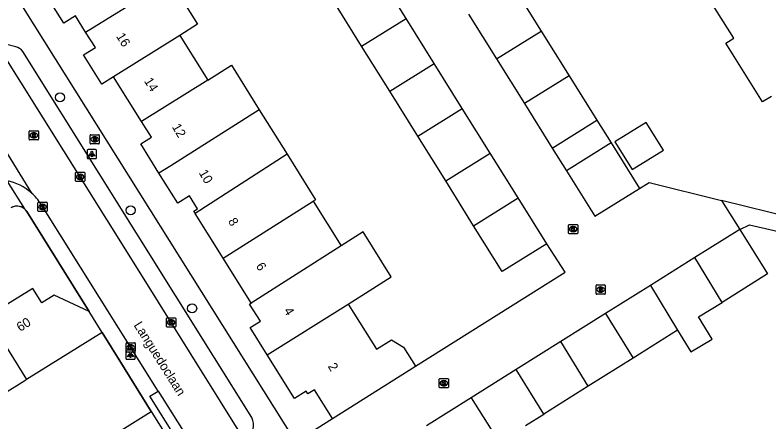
# Model space of a CAD drawing. Extents: x 157767 to 159171, y 387842 to 389425.
# Drawn here: x 158542.4 to 158623.9, y 388092.2 to 388136.2 of the extents above; entities that cross this region are included whole.
import ezdxf

# ---------------------------------------------------------------- set-up
doc = ezdxf.new("R2010")
doc.units = 0
for name, color, linetype in [('IMGEO_Boom', 7, 'Continuous'), ('IMGEO_Brandkraan', 7, 'Continuous'), ('IMGEO_Kolk', 7, 'Continuous'), ('IMGEO_Lichtpunt', 7, 'Continuous'), ('IMGEO_Muur', 7, 'Continuous'), ('IMGEO_Openbare_ruimte_label', 7, 'Continuous'), ('IMGEO_Pand', 7, 'Continuous'), ('IMGEO_Pand_nummerreeks', 7, 'Continuous'), ('IMGEO_Rijbaan_lokaal_open', 7, 'Continuous'), ('IMGEO_Rioolput', 7, 'Continuous'), ('IMGEO_Voetpad_open', 7, 'Continuous')]:
    doc.layers.add(name, color=color, linetype=linetype)

msp = doc.modelspace()

# ---------------------------------------------------------------- linework, layer by layer
at = {"layer": 'IMGEO_Boom'}
for centre in [(158547.293, 388127.3), (158554.938, 388115.097), (158561.575, 388104.504)]:
    msp.add_circle(centre, 0.489, dxfattribs=at)
at = {"layer": 'IMGEO_Brandkraan'}
for p, q in [((158550.548, 388122.341), (158550.548, 388123.193)), ((158550.623, 388123.267), (158551.475, 388123.267)), ((158551.036, 388123.047), (158551.061, 388123.047)), ((158551.549, 388123.193), (158551.549, 388122.341)), ((158551.475, 388122.267), (158550.623, 388122.267)), ((158551.059, 388122.487), (158551.034, 388122.487))]:
    msp.add_line(p, q, dxfattribs=at)
for points in [[(158550.548, 388122.341), (158550.548, 388123.193)], [(158550.623, 388123.267), (158551.475, 388123.267)], [(158550.896, 388122.967), (158550.896, 388122.567), (158551.109, 388122.567)], [(158551.127, 388122.967), (158550.896, 388122.967)], [(158551.549, 388123.193), (158551.549, 388122.341)], [(158551.475, 388122.267), (158550.623, 388122.267)], [(158551.075, 388122.886), (158551.021, 388122.886), (158551.021, 388122.81)], [(158551.021, 388122.81), (158551.074, 388122.81)], [(158551.083, 388122.734), (158551.021, 388122.734), (158551.021, 388122.653)], [(158551.021, 388122.653), (158551.083, 388122.653)]]:
    msp.add_lwpolyline(points, dxfattribs=at)
for centre, radius, start, end in [((158550.625, 388123.191), 0.0765, 91.55205, 178.44795), ((158550.625, 388123.191), 0.0765, 91.55205, 178.44795), ((158551.131, 388122.822), 0.145, 59.4692, 91.53667), ((158551.156, 388122.869), 0.0922, 285.51372, 58.15012), ((158551.473, 388123.191), 0.0765, 1.55205, 88.44795), ((158551.473, 388123.191), 0.0765, 1.55205, 88.44795), ((158550.625, 388122.343), 0.0765, 181.55205, 268.44795), ((158550.625, 388122.343), 0.0765, 181.55205, 268.44795), ((158551.076, 388122.848), 0.0379, 267.82845, 90.93552), ((158551.084, 388122.693), 0.0404, 269.87594, 90.50774), ((158551.115, 388122.818), 0.251, 268.66757, 293.53466), ((158551.161, 388122.677), 0.105, 301.31148, 78.98903), ((158551.473, 388122.343), 0.0765, 271.55205, 358.44795), ((158551.473, 388122.343), 0.0765, 271.55205, 358.44795)]:
    msp.add_arc(centre, radius, start, end, dxfattribs=at)
for centre, major_axis, ratio, start_param, end_param in [((158551.035, 388122.767), (-0.387, 0.002), 0.722429, 4.712389, 7.853982), ((158551.06, 388122.767), (-0.39, 0.002), 0.717154, 1.570796, 4.712389)]:
    msp.add_ellipse(centre, major_axis=major_axis, ratio=ratio, start_param=start_param, end_param=end_param, dxfattribs=at)
at = {"layer": 'IMGEO_Kolk'}
for p, q in [((158548.981, 388118.287), (158548.981, 388119.139)), ((158549.056, 388119.213), (158549.908, 388119.213)), ((158549.469, 388118.993), (158549.494, 388118.993)), ((158549.982, 388119.139), (158549.982, 388118.287)), ((158549.908, 388118.213), (158549.056, 388118.213)), ((158549.492, 388118.433), (158549.467, 388118.433)), ((158544.919, 388115.042), (158544.919, 388115.894)), ((158544.994, 388115.968), (158545.846, 388115.968)), ((158545.407, 388115.748), (158545.432, 388115.748)), ((158545.92, 388115.894), (158545.92, 388115.042)), ((158545.846, 388114.968), (158544.994, 388114.968)), ((158545.43, 388115.188), (158545.405, 388115.188)), ((158602.231, 388112.634), (158602.231, 388113.486)), ((158602.306, 388113.56), (158603.158, 388113.56)), ((158602.719, 388113.34), (158602.744, 388113.34)), ((158603.232, 388113.486), (158603.232, 388112.634)), ((158603.158, 388112.56), (158602.306, 388112.56)), ((158602.742, 388112.78), (158602.717, 388112.78)), ((158558.812, 388102.552), (158558.812, 388103.404)), ((158558.887, 388103.478), (158559.739, 388103.478)), ((158559.813, 388103.404), (158559.813, 388102.552)), ((158559.323, 388102.698), (158559.298, 388102.698)), ((158559.3, 388103.258), (158559.325, 388103.258)), ((158559.739, 388102.478), (158558.887, 388102.478)), ((158554.433, 388099.859), (158554.433, 388100.711)), ((158554.508, 388100.785), (158555.36, 388100.785)), ((158554.921, 388100.565), (158554.946, 388100.565)), ((158555.434, 388100.711), (158555.434, 388099.859)), ((158555.36, 388099.785), (158554.508, 388099.785)), ((158554.944, 388100.005), (158554.919, 388100.005)), ((158588.26, 388095.986), (158588.26, 388096.838)), ((158588.335, 388096.912), (158589.187, 388096.912)), ((158589.261, 388096.838), (158589.261, 388095.986)), ((158588.771, 388096.132), (158588.746, 388096.132)), ((158588.748, 388096.692), (158588.773, 388096.692)), ((158589.187, 388095.912), (158588.335, 388095.912))]:
    msp.add_line(p, q, dxfattribs=at)
for points in [[(158548.981, 388118.287), (158548.981, 388119.139)], [(158549.056, 388119.213), (158549.908, 388119.213)], [(158549.302, 388118.913), (158549.425, 388118.913), (158549.425, 388118.762), (158549.555, 388118.913), (158549.719, 388118.913), (158549.573, 388118.762), (158549.726, 388118.513), (158549.574, 388118.513), (158549.489, 388118.677), (158549.425, 388118.61), (158549.425, 388118.513), (158549.302, 388118.513), (158549.302, 388118.913)], [(158549.982, 388119.139), (158549.982, 388118.287)], [(158549.908, 388118.213), (158549.056, 388118.213)], [(158544.919, 388115.042), (158544.919, 388115.894)], [(158544.994, 388115.968), (158545.846, 388115.968)], [(158545.24, 388115.668), (158545.363, 388115.668), (158545.363, 388115.517), (158545.493, 388115.668), (158545.657, 388115.668), (158545.511, 388115.517), (158545.664, 388115.268), (158545.512, 388115.268), (158545.427, 388115.432), (158545.363, 388115.365), (158545.363, 388115.268), (158545.24, 388115.268), (158545.24, 388115.668)], [(158545.92, 388115.894), (158545.92, 388115.042)], [(158545.846, 388114.968), (158544.994, 388114.968)], [(158602.231, 388112.634), (158602.231, 388113.486)], [(158602.306, 388113.56), (158603.158, 388113.56)], [(158602.552, 388113.26), (158602.675, 388113.26), (158602.675, 388113.109), (158602.805, 388113.26), (158602.969, 388113.26), (158602.823, 388113.109), (158602.976, 388112.86), (158602.824, 388112.86), (158602.739, 388113.024), (158602.675, 388112.957), (158602.675, 388112.86), (158602.552, 388112.86), (158602.552, 388113.26)], [(158603.232, 388113.486), (158603.232, 388112.634)], [(158603.158, 388112.56), (158602.306, 388112.56)], [(158558.812, 388102.552), (158558.812, 388103.404)], [(158558.887, 388103.478), (158559.739, 388103.478)], [(158559.813, 388103.404), (158559.813, 388102.552)], [(158559.133, 388103.178), (158559.256, 388103.178), (158559.256, 388103.027), (158559.386, 388103.178), (158559.55, 388103.178), (158559.404, 388103.027), (158559.557, 388102.778), (158559.405, 388102.778), (158559.32, 388102.942), (158559.256, 388102.875), (158559.256, 388102.778), (158559.133, 388102.778), (158559.133, 388103.178)], [(158559.739, 388102.478), (158558.887, 388102.478)], [(158554.433, 388099.859), (158554.433, 388100.711)], [(158554.508, 388100.785), (158555.36, 388100.785)], [(158554.754, 388100.485), (158554.877, 388100.485), (158554.877, 388100.334), (158555.007, 388100.485), (158555.171, 388100.485), (158555.025, 388100.334), (158555.178, 388100.085), (158555.026, 388100.085), (158554.941, 388100.249), (158554.877, 388100.182), (158554.877, 388100.085), (158554.754, 388100.085), (158554.754, 388100.485)], [(158555.434, 388100.711), (158555.434, 388099.859)], [(158555.36, 388099.785), (158554.508, 388099.785)], [(158588.26, 388095.986), (158588.26, 388096.838)], [(158588.335, 388096.912), (158589.187, 388096.912)], [(158589.261, 388096.838), (158589.261, 388095.986)], [(158588.581, 388096.612), (158588.704, 388096.612), (158588.704, 388096.461), (158588.834, 388096.612), (158588.998, 388096.612), (158588.852, 388096.461), (158589.005, 388096.212), (158588.853, 388096.212), (158588.768, 388096.376), (158588.704, 388096.309), (158588.704, 388096.212), (158588.581, 388096.212), (158588.581, 388096.612)], [(158589.187, 388095.912), (158588.335, 388095.912)]]:
    msp.add_lwpolyline(points, dxfattribs=at)
for centre, start, end in [((158549.058, 388119.137), 91.55205, 178.44795), ((158549.058, 388119.137), 91.55205, 178.44795), ((158549.906, 388119.137), 1.55205, 88.44795), ((158549.906, 388119.137), 1.55205, 88.44795), ((158549.058, 388118.289), 181.55205, 268.44795), ((158549.058, 388118.289), 181.55205, 268.44795), ((158549.906, 388118.289), 271.55205, 358.44795), ((158549.906, 388118.289), 271.55205, 358.44795), ((158544.996, 388115.892), 91.55205, 178.44795), ((158544.996, 388115.892), 91.55205, 178.44795), ((158545.844, 388115.892), 1.55205, 88.44795), ((158545.844, 388115.892), 1.55205, 88.44795), ((158544.996, 388115.044), 181.55205, 268.44795), ((158544.996, 388115.044), 181.55205, 268.44795), ((158545.844, 388115.044), 271.55205, 358.44795), ((158545.844, 388115.044), 271.55205, 358.44795), ((158602.308, 388113.484), 91.55205, 178.44795), ((158602.308, 388113.484), 91.55205, 178.44795), ((158603.156, 388113.484), 1.55205, 88.44795), ((158603.156, 388113.484), 1.55205, 88.44795), ((158602.308, 388112.636), 181.55205, 268.44795), ((158602.308, 388112.636), 181.55205, 268.44795), ((158603.156, 388112.636), 271.55205, 358.44795), ((158603.156, 388112.636), 271.55205, 358.44795), ((158558.889, 388103.402), 91.55205, 178.44795), ((158558.889, 388103.402), 91.55205, 178.44795), ((158559.737, 388103.402), 1.55205, 88.44795), ((158559.737, 388103.402), 1.55205, 88.44795), ((158558.889, 388102.554), 181.55205, 268.44795), ((158558.889, 388102.554), 181.55205, 268.44795), ((158559.737, 388102.554), 271.55205, 358.44795), ((158559.737, 388102.554), 271.55205, 358.44795), ((158554.51, 388100.709), 91.55205, 178.44795), ((158554.51, 388100.709), 91.55205, 178.44795), ((158555.358, 388100.709), 1.55205, 88.44795), ((158555.358, 388100.709), 1.55205, 88.44795), ((158554.51, 388099.861), 181.55205, 268.44795), ((158554.51, 388099.861), 181.55205, 268.44795), ((158555.358, 388099.861), 271.55205, 358.44795), ((158555.358, 388099.861), 271.55205, 358.44795), ((158588.337, 388096.836), 91.55205, 178.44795), ((158588.337, 388096.836), 91.55205, 178.44795), ((158589.185, 388096.836), 1.55205, 88.44795), ((158589.185, 388096.836), 1.55205, 88.44795), ((158588.337, 388095.988), 181.55205, 268.44795), ((158588.337, 388095.988), 181.55205, 268.44795), ((158589.185, 388095.988), 271.55205, 358.44795), ((158589.185, 388095.988), 271.55205, 358.44795)]:
    msp.add_arc(centre, 0.0765, start, end, dxfattribs=at)
for centre, major_axis, ratio, start_param, end_param in [((158549.468, 388118.713), (-0.387, 0.002), 0.722429, 4.712389, 7.853982), ((158549.493, 388118.713), (-0.39, 0.002), 0.717154, 1.570796, 4.712389), ((158545.406, 388115.468), (-0.387, 0.002), 0.722429, 4.712389, 7.853982), ((158545.431, 388115.468), (-0.39, 0.002), 0.717154, 1.570796, 4.712389), ((158602.718, 388113.06), (-0.387, 0.002), 0.722429, 4.712389, 7.853982), ((158602.743, 388113.06), (-0.39, 0.002), 0.717154, 1.570796, 4.712389), ((158559.299, 388102.978), (-0.387, 0.002), 0.722429, 4.712389, 7.853982), ((158559.324, 388102.978), (-0.39, 0.002), 0.717154, 1.570796, 4.712389), ((158554.92, 388100.285), (-0.387, 0.002), 0.722429, 4.712389, 7.853982), ((158554.945, 388100.285), (-0.39, 0.002), 0.717154, 1.570796, 4.712389), ((158588.747, 388096.412), (-0.387, 0.002), 0.722429, 4.712389, 7.853982), ((158588.772, 388096.412), (-0.39, 0.002), 0.717154, 1.570796, 4.712389)]:
    msp.add_ellipse(centre, major_axis=major_axis, ratio=ratio, start_param=start_param, end_param=end_param, dxfattribs=at)
at = {"layer": 'IMGEO_Lichtpunt'}
for p, q in [((158550.236, 388121.581), (158550.236, 388120.774)), ((158550.236, 388121.581), (158550.236, 388120.774)), ((158551.138, 388121.676), (158550.33, 388121.676)), ((158551.138, 388121.676), (158550.33, 388121.676)), ((158551.232, 388120.774), (158551.232, 388121.581)), ((158551.232, 388120.774), (158551.232, 388121.581)), ((158550.33, 388120.68), (158551.138, 388120.68)), ((158550.33, 388120.68), (158551.138, 388120.68)), ((158554.422, 388099.896), (158554.422, 388099.089)), ((158554.422, 388099.896), (158554.422, 388099.089)), ((158555.324, 388099.991), (158554.516, 388099.991)), ((158555.324, 388099.991), (158554.516, 388099.991)), ((158555.418, 388099.089), (158555.418, 388099.896)), ((158555.418, 388099.089), (158555.418, 388099.896)), ((158554.516, 388098.995), (158555.324, 388098.995)), ((158554.516, 388098.995), (158555.324, 388098.995))]:
    msp.add_line(p, q, dxfattribs=at)
for points in [[(158550.61, 388121.245), (158550.649, 388121.217), (158550.461, 388120.955), (158550.423, 388120.982), (158550.61, 388121.245)], [(158550.712, 388121.197), (158550.759, 388121.197), (158550.759, 388120.875), (158550.712, 388120.875), (158550.712, 388121.197)], [(158550.822, 388121.217), (158550.86, 388121.244), (158551.047, 388120.982), (158551.008, 388120.954), (158550.822, 388121.217)], [(158554.796, 388099.56), (158554.835, 388099.532), (158554.647, 388099.27), (158554.609, 388099.297), (158554.796, 388099.56)], [(158554.898, 388099.512), (158554.945, 388099.512), (158554.945, 388099.19), (158554.898, 388099.19), (158554.898, 388099.512)], [(158555.008, 388099.532), (158555.046, 388099.559), (158555.233, 388099.297), (158555.194, 388099.269), (158555.008, 388099.532)]]:
    msp.add_lwpolyline(points, dxfattribs=at)
for centre in [(158550.735, 388121.379), (158554.921, 388099.694)]:
    msp.add_circle(centre, 0.0994, dxfattribs=at)
for centre, start, end in [((158550.33, 388121.581), 90, 180), ((158550.33, 388121.581), 90, 180), ((158551.138, 388121.581), 0, 90), ((158551.138, 388121.581), 0, 90), ((158550.33, 388120.774), 180, 270), ((158550.33, 388120.774), 180, 270), ((158551.138, 388120.774), 270, 0), ((158551.138, 388120.774), 270, 360), ((158554.516, 388099.896), 90, 180), ((158554.516, 388099.896), 90, 180), ((158555.324, 388099.896), 0, 90), ((158555.324, 388099.896), 0, 90), ((158554.516, 388099.089), 180, 270), ((158554.516, 388099.089), 180, 270), ((158555.324, 388099.089), 270, 0), ((158555.324, 388099.089), 270, 360)]:
    msp.add_arc(centre, 0.0946, start, end, dxfattribs=at)
at = {"layer": 'IMGEO_Muur'}
for points in [[(158609.89, 388117.469), (158610.958, 388118.109), (158618.743, 388116.175)], [(158550.45, 388104.152), (158543.728, 388114.955)], [(158585.707, 388098.251), (158601.853, 388108.405), (158599.89, 388111.478)], [(158551.851, 388101.897), (158553.86, 388098.665), (158555.739, 388095.641)], [(158555.739, 388095.641), (158557.163, 388093.348)]]:
    msp.add_lwpolyline(points, dxfattribs=at)
msp.add_arc((158542.656, 388114.288), 1.263, 31.8944, 121.977, dxfattribs=at)
at = {"layer": 'IMGEO_Pand'}
for points in [[(158550.069, 388134.365), (158559.15, 388140.002)], [(158559.15, 388140.002), (158562.16, 388135.2), (158560.23, 388133.99)], [(158584.695, 388135.836), (158581.676, 388140.676)], [(158596.269, 388139.304), (158599.287, 388134.467)], [(158550.069, 388134.365), (158548.985, 388136.103), (158547.713, 388135.31), (158545.719, 388138.507)], [(158624.142, 388127.399), (158623.195, 388126.809), (158619.224, 388133.171), (158620.074, 388133.702), (158616.928, 388138.745)], [(158579.885, 388132.834), (158576.874, 388137.661)], [(158591.435, 388136.293), (158594.453, 388131.456)], [(158579.885, 388132.834), (158584.695, 388135.836)], [(158587.729, 388130.972), (158584.695, 388135.836)], [(158553.085, 388129.53), (158551.828, 388128.731), (158549.853, 388131.895), (158551.118, 388132.684), (158550.069, 388134.365)], [(158594.453, 388131.456), (158599.287, 388134.467)], [(158599.287, 388134.467), (158602.3, 388129.636)], [(158560.23, 388133.99), (158553.085, 388129.53)], [(158560.23, 388133.99), (158563.255, 388129.158)], [(158582.913, 388127.981), (158579.885, 388132.834)], [(158594.453, 388131.456), (158597.466, 388126.625)], [(158563.255, 388129.158), (158565.829, 388130.764), (158568.828, 388125.956)], [(158582.913, 388127.981), (158587.729, 388130.972)], [(158590.759, 388126.115), (158587.729, 388130.972)], [(158556.103, 388124.693), (158553.085, 388129.53)], [(158602.3, 388129.636), (158597.466, 388126.625)], [(158602.3, 388129.636), (158605.301, 388124.826)], [(158563.255, 388129.158), (158556.103, 388124.693)], [(158585.949, 388123.113), (158582.913, 388127.981)], [(158597.466, 388126.625), (158600.477, 388121.799)], [(158568.828, 388125.956), (158559.26, 388119.91), (158557.992, 388119.113)], [(158568.828, 388125.956), (158571.824, 388121.153)], [(158585.949, 388123.113), (158590.759, 388126.115)], [(158593.769, 388121.29), (158590.759, 388126.115)], [(158557.992, 388119.113), (158556.022, 388122.271), (158557.168, 388122.986), (158556.103, 388124.693)], [(158600.477, 388121.799), (158605.301, 388124.826)], [(158605.301, 388124.826), (158606.828, 388122.378)], [(158607.249, 388122.484), (158609.104, 388119.51), (158612.476, 388121.613), (158610.621, 388124.587), (158607.249, 388122.484)], [(158588.967, 388118.275), (158585.949, 388123.113)], [(158606.828, 388122.378), (158601.996, 388119.363)], [(158606.828, 388122.378), (158609.89, 388117.469)], [(158588.967, 388118.275), (158593.769, 388121.29)], [(158596.784, 388116.456), (158593.769, 388121.29)], [(158600.477, 388121.799), (158601.996, 388119.363)], [(158571.824, 388121.153), (158561.909, 388114.765)], [(158571.824, 388121.153), (158574.89, 388116.238), (158574.652, 388116.087)], [(158561.909, 388114.765), (158561.753, 388115.015), (158562.166, 388115.272), (158561.293, 388116.672), (158560.012, 388115.873), (158557.992, 388119.113)], [(158601.996, 388119.363), (158605.058, 388114.455), (158609.89, 388117.469)], [(158591.985, 388113.437), (158588.967, 388118.275)], [(158591.985, 388113.437), (158596.784, 388116.456)], [(158599.89, 388111.478), (158596.784, 388116.456)], [(158564.928, 388109.925), (158574.652, 388116.087)], [(158574.652, 388116.087), (158577.666, 388111.254)], [(158564.928, 388109.925), (158561.909, 388114.765)], [(158599.89, 388111.478), (158595.079, 388108.477), (158591.985, 388113.437)], [(158578.413, 388104.968), (158580.691, 388106.405), (158583.085, 388107.915), (158580.054, 388112.773), (158577.666, 388111.254)], [(158620.734, 388113.04), (158615.862, 388109.985)], [(158620.734, 388113.04), (158623.742, 388108.243), (158618.814, 388105.153)], [(158577.666, 388111.254), (158567.951, 388105.076)], [(158567.951, 388105.076), (158567.908, 388105.146), (158564.928, 388109.925)], [(158615.862, 388109.985), (158611.073, 388106.982)], [(158618.814, 388105.153), (158615.862, 388109.985)], [(158550.45, 388104.152), (158546.665, 388105.92), (158545.331, 388105.09), (158544.354, 388106.66), (158539.451, 388103.611)], [(158611.073, 388106.982), (158606.236, 388103.948)], [(158611.073, 388106.982), (158614.014, 388102.143)], [(158569.685, 388099.464), (158567.84, 388102.421), (158568.941, 388103.113), (158567.783, 388104.969), (158567.951, 388105.076)], [(158614.014, 388102.143), (158615.446, 388099.787), (158617.739, 388101.181), (158616.287, 388103.569), (158618.814, 388105.153)], [(158569.685, 388099.464), (158578.413, 388104.968)], [(158578.413, 388104.968), (158581.484, 388100.084), (158583.099, 388101.1), (158584.422, 388100.295), (158585.707, 388098.251)], [(158539.451, 388103.611), (158543.694, 388096.806)], [(158551.851, 388101.897), (158550.45, 388104.152)], [(158606.236, 388103.948), (158601.393, 388100.912)], [(158606.236, 388103.948), (158609.2, 388099.125)], [(158551.851, 388101.897), (158543.694, 388096.806)], [(158614.014, 388102.143), (158609.2, 388099.125)], [(158601.393, 388100.912), (158596.563, 388097.883)], [(158604.362, 388096.091), (158601.393, 388100.912)], [(158576.734, 388092.607), (158574.802, 388095.703), (158574.08, 388095.253), (158573.894, 388095.549), (158572.625, 388094.751), (158569.685, 388099.464)], [(158609.2, 388099.125), (158604.362, 388096.091)], [(158576.734, 388092.607), (158585.707, 388098.251)], [(158596.563, 388097.883), (158591.725, 388094.849)], [(158599.566, 388093.084), (158596.563, 388097.883)], [(158543.694, 388096.806), (158543.505, 388096.688), (158538.796, 388093.749), (158538.463, 388093.541), (158537.658, 388094.843)], [(158604.362, 388096.091), (158599.566, 388093.084)], [(158591.725, 388094.849), (158586.899, 388091.823)], [(158591.725, 388094.849), (158594.737, 388090.056)], [(158548.959, 388088.251), (158557.163, 388093.348)], [(158557.163, 388093.348), (158558.904, 388090.545), (158556.64, 388089.139), (158554.172, 388087.608)], [(158597.602, 388091.852), (158599.566, 388093.084)]]:
    msp.add_lwpolyline(points, dxfattribs=at)
at = {"layer": 'IMGEO_Rijbaan_lokaal_open'}
for points in [[(158567.978, 388089.064), (158554.594, 388110.551), (158540.834, 388132.511), (158540.153, 388133.606)], [(158537.492, 388127.856), (158544.24, 388116.955)], [(158609.89, 388117.469), (158610.958, 388118.109), (158618.743, 388116.175)], [(158557.903, 388095.549), (158545.224, 388115.783)], [(158618.743, 388116.175), (158620.734, 388113.04)], [(158585.707, 388098.251), (158601.853, 388108.405), (158599.89, 388111.478)], [(158557.903, 388095.549), (158560.409, 388091.549), (158561.277, 388090.169)], [(158572.727, 388090.067), (158576.734, 388092.607)]]:
    msp.add_lwpolyline(points, dxfattribs=at)
for centre, radius, start, end in [((158540.538, 388112.861), 5.52, 47.87248, 79.35675), ((158540.543, 388112.852), 5.523, 32.0526, 47.9804)]:
    msp.add_arc(centre, radius, start, end, dxfattribs=at)
at = {"layer": 'IMGEO_Rioolput'}
for p, q in [((158543.968, 388122.771), (158543.968, 388123.623)), ((158544.043, 388123.697), (158544.895, 388123.697)), ((158544.479, 388122.917), (158544.454, 388122.917)), ((158544.456, 388123.477), (158544.481, 388123.477)), ((158544.969, 388123.623), (158544.969, 388122.771)), ((158544.895, 388122.697), (158544.043, 388122.697)), ((158605.204, 388106.105), (158605.204, 388106.957)), ((158605.279, 388107.031), (158606.131, 388107.031)), ((158605.692, 388106.811), (158605.717, 388106.811)), ((158606.205, 388106.957), (158606.205, 388106.105)), ((158606.131, 388106.031), (158605.279, 388106.031)), ((158605.715, 388106.251), (158605.69, 388106.251))]:
    msp.add_line(p, q, dxfattribs=at)
for points in [[(158543.968, 388122.771), (158543.968, 388123.623)], [(158544.043, 388123.697), (158544.895, 388123.697)], [(158544.557, 388123.395), (158544.305, 388123.397), (158544.305, 388122.997)], [(158544.305, 388122.997), (158544.429, 388122.997), (158544.429, 388123.159), (158544.44, 388123.159)], [(158544.483, 388123.316), (158544.429, 388123.316), (158544.429, 388123.235)], [(158544.429, 388123.235), (158544.481, 388123.235)], [(158544.487, 388123.13), (158544.558, 388122.997), (158544.698, 388122.997), (158544.633, 388123.123)], [(158544.969, 388123.623), (158544.969, 388122.771)], [(158544.895, 388122.697), (158544.043, 388122.697)], [(158605.204, 388106.105), (158605.204, 388106.957)], [(158605.279, 388107.031), (158606.131, 388107.031)], [(158605.793, 388106.729), (158605.541, 388106.731), (158605.541, 388106.331)], [(158605.719, 388106.65), (158605.665, 388106.65), (158605.665, 388106.569)], [(158606.205, 388106.957), (158606.205, 388106.105)], [(158606.131, 388106.031), (158605.279, 388106.031)], [(158605.541, 388106.331), (158605.665, 388106.331), (158605.665, 388106.493), (158605.676, 388106.493)], [(158605.665, 388106.569), (158605.717, 388106.569)], [(158605.723, 388106.464), (158605.794, 388106.331), (158605.934, 388106.331), (158605.869, 388106.457)]]:
    msp.add_lwpolyline(points, dxfattribs=at)
for centre, radius, start, end in [((158544.045, 388123.621), 0.0765, 91.55205, 178.44795), ((158544.045, 388123.621), 0.0765, 91.55205, 178.44795), ((158544.439, 388123.106), 0.0533, 26.02933, 88.69889), ((158544.465, 388123.424), 0.19, 274.7715, 282.96867), ((158544.489, 388123.22), 0.0964, 77.00612, 93.18647), ((158544.503, 388123.277), 0.0378, 276.66336, 79.67722), ((158544.556, 388123.285), 0.109, 350.36119, 89.41601), ((158544.554, 388123.285), 0.112, 277.58423, 350.98172), ((158544.538, 388123.07), 0.108, 29.51342, 73.79051), ((158544.893, 388123.621), 0.0765, 1.55205, 88.44795), ((158544.893, 388123.621), 0.0765, 1.55205, 88.44795), ((158544.045, 388122.773), 0.0765, 181.55205, 268.44795), ((158544.045, 388122.773), 0.0765, 181.55205, 268.44795), ((158544.893, 388122.773), 0.0765, 271.55205, 358.44795), ((158544.893, 388122.773), 0.0765, 271.55205, 358.44795), ((158605.281, 388106.955), 0.0765, 91.55205, 178.44795), ((158605.281, 388106.955), 0.0765, 91.55205, 178.44795), ((158605.725, 388106.554), 0.0964, 77.00612, 93.18647), ((158605.739, 388106.611), 0.0378, 276.66336, 79.67722), ((158605.792, 388106.619), 0.109, 350.36119, 89.41601), ((158605.79, 388106.619), 0.112, 277.58423, 350.98172), ((158606.129, 388106.955), 0.0765, 1.55205, 88.44795), ((158606.129, 388106.955), 0.0765, 1.55205, 88.44795), ((158605.281, 388106.107), 0.0765, 181.55205, 268.44795), ((158605.281, 388106.107), 0.0765, 181.55205, 268.44795), ((158605.675, 388106.44), 0.0533, 26.02933, 88.69889), ((158605.701, 388106.758), 0.19, 274.7715, 282.96867), ((158605.774, 388106.404), 0.108, 29.51342, 73.79051), ((158606.129, 388106.107), 0.0765, 271.55205, 358.44795), ((158606.129, 388106.107), 0.0765, 271.55205, 358.44795)]:
    msp.add_arc(centre, radius, start, end, dxfattribs=at)
for centre, major_axis, ratio, start_param, end_param in [((158544.455, 388123.197), (-0.387, 0.002), 0.722429, 4.712389, 7.853982), ((158544.48, 388123.197), (-0.39, 0.002), 0.717154, 1.570796, 4.712389), ((158605.691, 388106.531), (-0.387, 0.002), 0.722429, 4.712389, 7.853982), ((158605.716, 388106.531), (-0.39, 0.002), 0.717154, 1.570796, 4.712389)]:
    msp.add_ellipse(centre, major_axis=major_axis, ratio=ratio, start_param=start_param, end_param=end_param, dxfattribs=at)
at = {"layer": 'IMGEO_Voetpad_open'}
for points in [[(158543.307, 388136.995), (158572.727, 388090.067)], [(158542.515, 388132.757), (158541.269, 388133.08), (158540.153, 388133.606)], [(158568.014, 388092.699), (158543.28, 388132.254)], [(158541.557, 388118.286), (158543.448, 388115.271)], [(158629.286, 388113.556), (158618.743, 388116.175)], [(158543.728, 388114.955), (158550.45, 388104.152)], [(158620.734, 388113.04), (158621.79, 388113.525), (158632.456, 388111.061), (158637.971, 388101.852)], [(158557.163, 388093.348), (158555.739, 388095.641), (158553.86, 388098.665), (158551.851, 388101.897)], [(158561.277, 388090.169), (158560.394, 388089.621), (158557.019, 388095), (158557.903, 388095.549)]]:
    msp.add_lwpolyline(points, dxfattribs=at)
for centre, radius, start, end in [((158542.215, 388131.468), 1.324, 36.43999, 76.90887), ((158542.656, 388114.288), 1.262, 51.11637, 121.9898), ((158542.652, 388114.283), 1.269, 31.96415, 51.12261), ((158566.156, 388091.822), 2.054, 349.49611, 25.26097)]:
    msp.add_arc(centre, radius, start, end, dxfattribs=at)

# ---------------------------------------------------------------- texts
at = {"layer": 'IMGEO_Openbare_ruimte_label'}
msp.add_text('Languedoclaan', height=1, rotation=302.2119, dxfattribs=at).set_placement((158555.225, 388102.684))
at = {"layer": 'IMGEO_Pand_nummerreeks'}
for s, rotation, p in [('16', 301.95785, (158553.327, 388133.904)), ('14', 301.95785, (158556.343, 388129.069)), ('12', 300.31897, (158559.357, 388124.121)), ('10', 300.31897, (158562.263, 388119.151)), ('8', 301.95365, (158565.411, 388113.912)), ('6', 301.95365, (158568.424, 388109.082)), ('4', 301.95365, (158571.439, 388104.249)), ('60', 31.87364, (158542.996, 388101.953)), ('2', 301.9651, (158576.195, 388098.231))]:
    msp.add_text(s, height=1, rotation=rotation, dxfattribs=at).set_placement(p)

doc.saveas('drawing.dxf')
